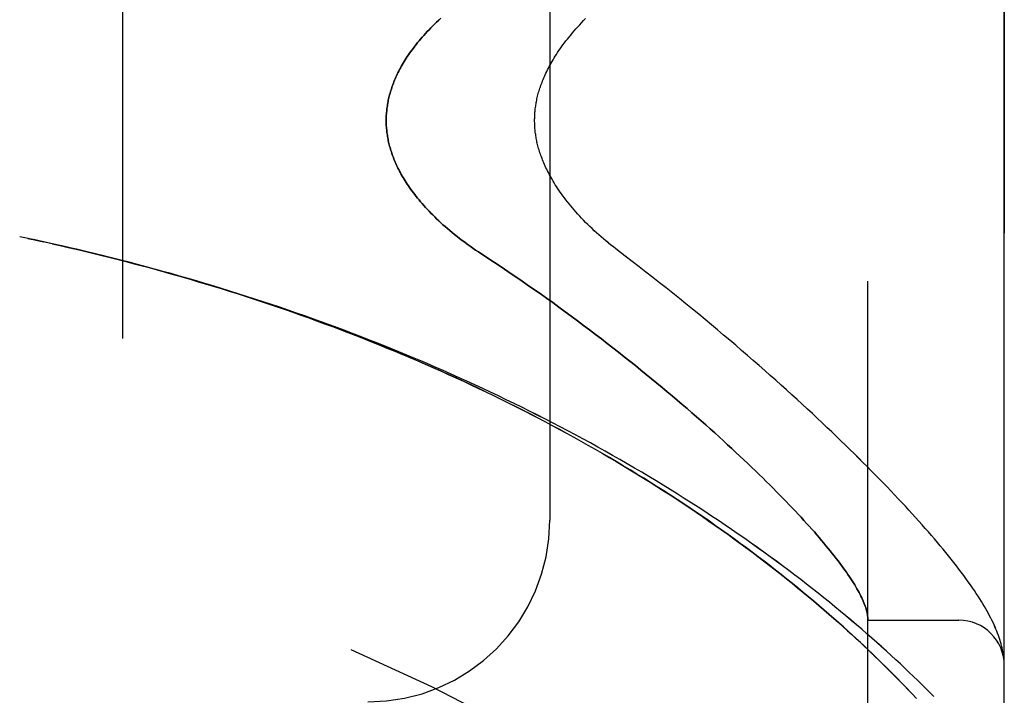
# Model space of a CAD drawing. Header units: inches. Extents: x 0 to 200, y 0 to 129.
# Tile 261 of 276: x 108.089 to 109.443, y 71.77 to 72.699. Entities that reach past the tile are written whole.
import ezdxf

# ---------------------------------------------------------------- set-up
doc = ezdxf.new("R2010")
doc.units = ezdxf.units.IN
doc.header["$LTSCALE"] = 11
doc.header["$MEASUREMENT"] = 0
doc.linetypes.add('HIDDEN', pattern=[0.2, 0.1, -0.1])
doc.layers.add('LEFTHAND_DOOR_ASSEMBLY', color=7, linetype='CONTINUOUS')
doc.layers.add('RIGHTHAND_DOOR_ASSEMBLY', color=7, linetype='CONTINUOUS')

msp = doc.modelspace()

# ---------------------------------------------------------------- linework, layer by layer
at = {"layer": 'LEFTHAND_DOOR_ASSEMBLY', "color": 8, "linetype": 'HIDDEN'}
for p, q in [((109.2554, 71.2396), (109.2554, 73.8821)), ((109.4429, 71.6158), (109.4429, 73.5058)), ((108.2304, 73.3608), (108.2304, 71.7608)), ((108.8179, 73.1108), (108.8179, 72.0108)), ((108.1004, 72.3984), (108.0889, 72.4008)), ((108.112, 72.3959), (108.1001, 72.3984)), ((109.2554, 71.8733), (109.3804, 71.8733)), ((109.4421, 71.8231), (109.442, 71.8242)), ((109.4422, 71.8224), (109.4421, 71.8231)), ((109.4423, 71.8217), (109.4422, 71.8224)), ((109.4425, 71.82), (109.4424, 71.8207)), ((109.4425, 71.8194), (109.4425, 71.82)), ((109.4426, 71.8187), (109.4425, 71.8194)), ((109.4427, 71.818), (109.4426, 71.8187)), ((109.4427, 71.8173), (109.4427, 71.818)), ((109.3043, 71.7843), (109.2965, 71.7923)), ((109.3117, 71.7765), (109.3043, 71.7843)), ((109.3188, 71.769), (109.3117, 71.7765))]:
    msp.add_line(p, q, dxfattribs=at)
for points in [[(108.668, 72.7015), (108.6651, 72.6988), (108.6623, 72.6961), (108.6596, 72.6935), (108.6569, 72.6908), (108.6543, 72.6882), (108.6518, 72.6856), (108.6493, 72.683), (108.6469, 72.6804), (108.6446, 72.6778), (108.6424, 72.6753), (108.6402, 72.6728), (108.6381, 72.6703), (108.6361, 72.6678), (108.6341, 72.6653), (108.6322, 72.6628), (108.6303, 72.6604), (108.6285, 72.658), (108.6268, 72.6556), (108.6251, 72.6533), (108.6235, 72.6509), (108.6219, 72.6486), (108.6204, 72.6463), (108.619, 72.644), (108.6176, 72.6417), (108.6162, 72.6395), (108.6149, 72.6373), (108.6137, 72.6351), (108.6125, 72.6329), (108.6113, 72.6307), (108.6102, 72.6286), (108.6091, 72.6264), (108.6081, 72.6243), (108.6071, 72.6222), (108.6062, 72.6201), (108.6053, 72.6181), (108.6044, 72.616), (108.6036, 72.614), (108.6028, 72.6119), (108.602, 72.6099), (108.6013, 72.6079), (108.6006, 72.6059), (108.6, 72.604), (108.5993, 72.602), (108.5987, 72.6001), (108.5982, 72.5981), (108.5977, 72.5962), (108.5972, 72.5943), (108.5967, 72.5924), (108.5963, 72.5905), (108.5958, 72.5886), (108.5955, 72.5867), (108.5951, 72.5848), (108.5948, 72.5829), (108.5945, 72.581), (108.5942, 72.5792), (108.594, 72.5773), (108.5938, 72.5755), (108.5936, 72.5736), (108.5934, 72.5718), (108.5933, 72.57), (108.5931, 72.5681), (108.5931, 72.5663), (108.593, 72.5645), (108.593, 72.5626), (108.5929, 72.5608), (108.593, 72.559), (108.593, 72.5571), (108.5931, 72.5553), (108.5931, 72.5535), (108.5933, 72.5516), (108.5934, 72.5498), (108.5936, 72.548), (108.5938, 72.5461), (108.594, 72.5443), (108.5942, 72.5424), (108.5945, 72.5406), (108.5948, 72.5387), (108.5951, 72.5368), (108.5955, 72.5349), (108.5958, 72.533), (108.5963, 72.5311), (108.5967, 72.5292), (108.5972, 72.5273), (108.5977, 72.5254), (108.5982, 72.5235), (108.5987, 72.5215), (108.5993, 72.5196), (108.6, 72.5176), (108.6006, 72.5157), (108.6013, 72.5137), (108.602, 72.5117), (108.6028, 72.5097), (108.6036, 72.5076), (108.6044, 72.5056), (108.6053, 72.5036), (108.6062, 72.5015), (108.6071, 72.4994), (108.6081, 72.4973), (108.6091, 72.4952), (108.6102, 72.4931), (108.6113, 72.4909), (108.6125, 72.4887), (108.6137, 72.4865), (108.6149, 72.4843), (108.6162, 72.4821), (108.6176, 72.4799), (108.619, 72.4776), (108.6204, 72.4753), (108.6219, 72.473), (108.6235, 72.4707), (108.6251, 72.4684), (108.6268, 72.466), (108.6285, 72.4636), (108.6303, 72.4612), (108.6322, 72.4588), (108.6341, 72.4563), (108.6361, 72.4538), (108.6381, 72.4514), (108.6402, 72.4488), (108.6424, 72.4463), (108.6446, 72.4438), (108.6469, 72.4412), (108.6493, 72.4386), (108.6518, 72.436), (108.6543, 72.4334), (108.6569, 72.4308), (108.6596, 72.4281), (108.6623, 72.4255), (108.6651, 72.4228), (108.668, 72.4201), (108.671, 72.4174), (108.674, 72.4147), (108.6771, 72.412), (108.6803, 72.4093), (108.6836, 72.4066), (108.6869, 72.4039), (108.6903, 72.4012), (108.6938, 72.3985), (108.6973, 72.3958), (108.7009, 72.3931), (108.7045, 72.3904), (108.7082, 72.3878), (108.712, 72.3851), (108.7158, 72.3825), (108.7197, 72.3799), (108.7328, 72.3714)], [(108.9217, 72.3741), (108.9088, 72.384), (108.9053, 72.3867), (108.9019, 72.3894), (108.8985, 72.3922), (108.8951, 72.395), (108.8918, 72.3978), (108.8885, 72.4006), (108.8853, 72.4034), (108.8821, 72.4063), (108.879, 72.4091), (108.876, 72.412), (108.873, 72.4149), (108.8701, 72.4177), (108.8672, 72.4206), (108.8644, 72.4235), (108.8617, 72.4263), (108.859, 72.4292), (108.8564, 72.432), (108.8539, 72.4349), (108.8514, 72.4377), (108.849, 72.4405), (108.8467, 72.4433), (108.8444, 72.4461), (108.8422, 72.4488), (108.8401, 72.4515), (108.838, 72.4542), (108.836, 72.4569), (108.8341, 72.4596), (108.8323, 72.4622), (108.8305, 72.4648), (108.8287, 72.4674), (108.8271, 72.4699), (108.8255, 72.4724), (108.8239, 72.4749), (108.8225, 72.4773), (108.821, 72.4798), (108.8197, 72.4821), (108.8184, 72.4845), (108.8171, 72.4868), (108.8159, 72.4891), (108.8148, 72.4914), (108.8137, 72.4936), (108.8126, 72.4958), (108.8116, 72.498), (108.8106, 72.5002), (108.8097, 72.5023), (108.8088, 72.5044), (108.808, 72.5065), (108.8072, 72.5085), (108.8064, 72.5105), (108.8057, 72.5125), (108.805, 72.5145), (108.8044, 72.5164), (108.8038, 72.5183), (108.8032, 72.5202), (108.8026, 72.5221), (108.8021, 72.5239), (108.8016, 72.5257), (108.8012, 72.5275), (108.8007, 72.5293), (108.8003, 72.5311), (108.8, 72.5328), (108.7996, 72.5346), (108.7993, 72.5363), (108.799, 72.538), (108.7987, 72.5397), (108.7985, 72.5414), (108.7982, 72.543), (108.798, 72.5447), (108.7978, 72.5463), (108.7977, 72.5479), (108.7975, 72.5496), (108.7974, 72.5512), (108.7973, 72.5528), (108.7972, 72.5544), (108.7971, 72.556), (108.7971, 72.5576), (108.797, 72.5592), (108.797, 72.5608), (108.797, 72.5624), (108.7971, 72.564), (108.7971, 72.5656), (108.7972, 72.5672), (108.7973, 72.5688), (108.7974, 72.5704), (108.7975, 72.572), (108.7977, 72.5737), (108.7978, 72.5753), (108.798, 72.5769), (108.7982, 72.5786), (108.7985, 72.5802), (108.7987, 72.5819), (108.799, 72.5836), (108.7993, 72.5853), (108.7996, 72.587), (108.8, 72.5888), (108.8003, 72.5905), (108.8007, 72.5923), (108.8012, 72.5941), (108.8016, 72.5959), (108.8021, 72.5977), (108.8026, 72.5995), (108.8032, 72.6014), (108.8038, 72.6033), (108.8044, 72.6052), (108.805, 72.6071), (108.8057, 72.6091), (108.8064, 72.6111), (108.8072, 72.6131), (108.808, 72.6151), (108.8088, 72.6172), (108.8097, 72.6193), (108.8106, 72.6214), (108.8116, 72.6236), (108.8126, 72.6258), (108.8137, 72.628), (108.8148, 72.6302), (108.8159, 72.6325), (108.8171, 72.6348), (108.8184, 72.6371), (108.8197, 72.6395), (108.821, 72.6418), (108.8225, 72.6443), (108.8239, 72.6467), (108.8255, 72.6492), (108.8271, 72.6517), (108.8287, 72.6542), (108.8305, 72.6568), (108.8322, 72.6594), (108.8341, 72.662), (108.836, 72.6647), (108.838, 72.6674), (108.8401, 72.6701), (108.8422, 72.6728), (108.8444, 72.6755), (108.8467, 72.6783), (108.849, 72.6811), (108.8514, 72.6839), (108.8539, 72.6867), (108.8564, 72.6896), (108.859, 72.6924), (108.8617, 72.6953), (108.8644, 72.6981), (108.8672, 72.701)], [(109.2965, 71.7923), (109.2924, 71.7964), (109.2882, 71.8007), (109.2839, 71.805), (109.2795, 71.8094), (109.275, 71.8138), (109.2703, 71.8184), (109.2655, 71.823), (109.2606, 71.8277), (109.2556, 71.8326), (109.2503, 71.8375), (109.245, 71.8426), (109.2394, 71.8477), (109.2336, 71.853), (109.2277, 71.8584), (109.2216, 71.864), (109.2152, 71.8696), (109.2087, 71.8754), (109.202, 71.8813), (109.1952, 71.8872), (109.1882, 71.8932), (109.1811, 71.8993), (109.1738, 71.9054), (109.1665, 71.9115), (109.159, 71.9176), (109.1515, 71.9237), (109.1439, 71.9299), (109.1362, 71.936), (109.1284, 71.9421), (109.1205, 71.9483), (109.1126, 71.9544), (109.1045, 71.9606), (109.0964, 71.9667), (109.0882, 71.9728), (109.0799, 71.9789), (109.0715, 71.9851), (109.0631, 71.9911), (109.0546, 71.9972), (109.046, 72.0033), (109.0373, 72.0093), (109.0286, 72.0154), (109.0198, 72.0214), (109.0109, 72.0274), (109.002, 72.0333), (108.993, 72.0393), (108.984, 72.0452), (108.9749, 72.0511), (108.9657, 72.0569), (108.9564, 72.0627), (108.9472, 72.0685), (108.9378, 72.0743), (108.9284, 72.08), (108.9189, 72.0858), (108.9094, 72.0914), (108.8999, 72.0971), (108.8903, 72.1027), (108.8806, 72.1082), (108.8709, 72.1138), (108.8611, 72.1193), (108.8513, 72.1247), (108.8415, 72.1301), (108.8316, 72.1355), (108.8217, 72.1408), (108.8117, 72.1461), (108.8017, 72.1514), (108.7916, 72.1566), (108.7815, 72.1618), (108.7714, 72.1669), (108.7612, 72.172), (108.751, 72.1771), (108.7408, 72.1821), (108.7305, 72.1871), (108.7202, 72.192), (108.7099, 72.1969), (108.6995, 72.2017), (108.6891, 72.2065), (108.6787, 72.2112), (108.6682, 72.2159), (108.6577, 72.2206), (108.6472, 72.2252), (108.6367, 72.2298), (108.6261, 72.2343), (108.6155, 72.2388), (108.6049, 72.2432), (108.5943, 72.2476), (108.5836, 72.252), (108.5729, 72.2563), (108.5622, 72.2605), (108.5515, 72.2647), (108.5407, 72.2689), (108.5299, 72.273), (108.5192, 72.2771), (108.5083, 72.2811), (108.4975, 72.2851), (108.4867, 72.289), (108.4758, 72.2929), (108.4649, 72.2968), (108.454, 72.3006), (108.4431, 72.3043), (108.4322, 72.308), (108.4212, 72.3117), (108.4103, 72.3153), (108.3993, 72.3189), (108.3883, 72.3224), (108.3774, 72.3259), (108.3664, 72.3293), (108.3553, 72.3327), (108.3443, 72.3361), (108.3333, 72.3394), (108.3222, 72.3426), (108.3112, 72.3458), (108.3001, 72.349), (108.2891, 72.3521), (108.278, 72.3552), (108.2669, 72.3582), (108.2558, 72.3612), (108.2447, 72.3642), (108.2336, 72.3671), (108.2225, 72.3699), (108.2114, 72.3727), (108.2003, 72.3755), (108.1891, 72.3782), (108.178, 72.3809), (108.1669, 72.3835), (108.1557, 72.3861), (108.1446, 72.3887), (108.1335, 72.3912), (108.1223, 72.3936), (108.1112, 72.3961)], [(109.346, 71.7682), (109.3407, 71.7736), (109.3352, 71.7791), (109.3296, 71.7846), (109.3239, 71.7902), (109.3181, 71.7958), (109.3122, 71.8015), (109.3061, 71.8072), (109.3, 71.813), (109.2937, 71.8189), (109.2873, 71.8247), (109.2808, 71.8306), (109.2742, 71.8366), (109.2675, 71.8426), (109.2607, 71.8486), (109.2538, 71.8547), (109.2468, 71.8608), (109.2397, 71.8669), (109.2324, 71.8731), (109.2251, 71.8792), (109.2176, 71.8854), (109.2101, 71.8916), (109.2025, 71.8979), (109.1947, 71.9041), (109.1869, 71.9104), (109.179, 71.9166), (109.171, 71.9229), (109.1629, 71.9292), (109.1547, 71.9354), (109.1464, 71.9417), (109.138, 71.948), (109.1295, 71.9543), (109.121, 71.9605), (109.1124, 71.9668), (109.1036, 71.9731), (109.0948, 71.9793), (109.086, 71.9856), (109.077, 71.9918), (109.068, 71.998), (109.0589, 72.0042), (109.0497, 72.0104), (109.0405, 72.0165), (109.0312, 72.0227), (109.0218, 72.0288), (109.0123, 72.0349), (109.0028, 72.0409), (108.9932, 72.047), (108.9836, 72.053), (108.9739, 72.059), (108.9641, 72.0649), (108.9543, 72.0709), (108.9444, 72.0768), (108.9345, 72.0826), (108.9245, 72.0885), (108.9144, 72.0942), (108.9043, 72.1), (108.8942, 72.1057), (108.884, 72.1114), (108.8737, 72.1171), (108.8634, 72.1227), (108.8531, 72.1283), (108.8427, 72.1338), (108.8322, 72.1393), (108.8218, 72.1448), (108.8112, 72.1502), (108.8007, 72.1556), (108.7901, 72.1609), (108.7794, 72.1662), (108.7688, 72.1714), (108.7581, 72.1766), (108.7473, 72.1818), (108.7365, 72.1869), (108.7257, 72.192), (108.7149, 72.197), (108.704, 72.202), (108.6931, 72.2069), (108.6821, 72.2118), (108.6711, 72.2167), (108.6601, 72.2215), (108.6491, 72.2262), (108.6381, 72.2309), (108.627, 72.2356), (108.6159, 72.2402), (108.6047, 72.2448), (108.5936, 72.2493), (108.5824, 72.2537), (108.5712, 72.2582), (108.56, 72.2625), (108.5487, 72.2669), (108.5375, 72.2712), (108.5262, 72.2754), (108.5149, 72.2796), (108.5036, 72.2837), (108.4922, 72.2878), (108.4809, 72.2918), (108.4695, 72.2958), (108.4581, 72.2998), (108.4467, 72.3037), (108.4353, 72.3075), (108.4239, 72.3113), (108.4124, 72.3151), (108.401, 72.3188), (108.3895, 72.3224), (108.378, 72.326), (108.3665, 72.3296), (108.355, 72.3331), (108.3435, 72.3366), (108.332, 72.34), (108.3204, 72.3434), (108.3089, 72.3467), (108.2974, 72.35), (108.2858, 72.3532), (108.2743, 72.3564), (108.2627, 72.3595), (108.2511, 72.3626), (108.2395, 72.3656), (108.228, 72.3686), (108.2164, 72.3715), (108.2048, 72.3744), (108.1932, 72.3773), (108.1816, 72.3801), (108.17, 72.3828), (108.1584, 72.3855), (108.1468, 72.3882), (108.1352, 72.3908), (108.1236, 72.3934), (108.112, 72.3959)], [(109.442, 71.8242), (109.4416, 71.8268), (109.4411, 71.8295), (109.4406, 71.8323), (109.44, 71.8351), (109.4393, 71.8379), (109.4386, 71.8407), (109.4377, 71.8436), (109.4368, 71.8465), (109.4359, 71.8494), (109.4349, 71.8523), (109.4338, 71.8552), (109.4326, 71.8582), (109.4314, 71.8611), (109.4302, 71.8641), (109.4288, 71.8671), (109.4274, 71.8701), (109.4259, 71.8732), (109.4244, 71.8762), (109.4228, 71.8794), (109.4211, 71.8825), (109.4193, 71.8857), (109.4174, 71.889), (109.4155, 71.8923), (109.4135, 71.8957), (109.4114, 71.8992), (109.4091, 71.9028), (109.4068, 71.9064), (109.4044, 71.9101), (109.4018, 71.914), (109.3991, 71.9179), (109.3963, 71.922), (109.3933, 71.9262), (109.3902, 71.9304), (109.3871, 71.9348), (109.3838, 71.9392), (109.3804, 71.9436), (109.377, 71.9481), (109.3734, 71.9526), (109.3699, 71.9571), (109.3662, 71.9617), (109.3625, 71.9663), (109.3587, 71.9709), (109.3548, 71.9756), (109.3509, 71.9803), (109.3468, 71.985), (109.3427, 71.9898), (109.3385, 71.9947), (109.3342, 71.9996), (109.3299, 72.0045), (109.3255, 72.0095), (109.3209, 72.0145), (109.3163, 72.0196), (109.3116, 72.0247), (109.3069, 72.0299), (109.302, 72.0351), (109.2971, 72.0404), (109.292, 72.0458), (109.2869, 72.0512), (109.2817, 72.0566), (109.2764, 72.0621), (109.271, 72.0676), (109.2655, 72.0733), (109.2599, 72.0789), (109.2543, 72.0846), (109.2485, 72.0904), (109.2427, 72.0962), (109.2367, 72.1021), (109.2307, 72.108), (109.2245, 72.114), (109.2183, 72.1201), (109.212, 72.1262), (109.2056, 72.1323), (109.1991, 72.1385), (109.1925, 72.1448), (109.1858, 72.1511), (109.179, 72.1574), (109.1721, 72.1638), (109.1651, 72.1703), (109.158, 72.1768), (109.1508, 72.1834), (109.1435, 72.19), (109.1361, 72.1966), (109.1286, 72.2033), (109.1211, 72.2101), (109.1134, 72.2169), (109.1056, 72.2237), (109.0977, 72.2306), (109.0898, 72.2375), (109.0817, 72.2445), (109.0736, 72.2515), (109.0654, 72.2585), (109.057, 72.2656), (109.0486, 72.2727), (109.0401, 72.2798), (109.0315, 72.287), (109.0228, 72.2941), (109.014, 72.3013), (109.0051, 72.3086), (108.9962, 72.3158), (108.9871, 72.3231), (108.978, 72.3304), (108.9688, 72.3376), (108.9596, 72.3449), (108.9502, 72.3522), (108.9408, 72.3595), (108.9313, 72.3668), (108.9217, 72.3741)], [(108.7328, 72.3714), (108.7419, 72.3654), (108.751, 72.3593), (108.76, 72.3532), (108.769, 72.3471), (108.7779, 72.341), (108.7868, 72.3348), (108.7957, 72.3287), (108.8045, 72.3225), (108.8132, 72.3163), (108.8219, 72.3101), (108.8305, 72.3038), (108.839, 72.2976), (108.8475, 72.2914), (108.8559, 72.2851), (108.8642, 72.2789), (108.8725, 72.2727), (108.8807, 72.2665), (108.8888, 72.2603), (108.8968, 72.2541), (108.9047, 72.2479), (108.9126, 72.2418), (108.9203, 72.2357), (108.928, 72.2295), (108.9356, 72.2235), (108.9431, 72.2174), (108.9505, 72.2114), (108.9579, 72.2054), (108.9651, 72.1994), (108.9723, 72.1935), (108.9793, 72.1876), (108.9863, 72.1817), (108.9932, 72.1759), (108.9999, 72.1701), (109.0066, 72.1643), (109.0132, 72.1586), (109.0197, 72.153), (109.0261, 72.1474), (109.0324, 72.1418), (109.0386, 72.1363), (109.0447, 72.1308), (109.0507, 72.1254), (109.0567, 72.12), (109.0625, 72.1146), (109.0682, 72.1094), (109.0739, 72.1041), (109.0794, 72.0989), (109.0849, 72.0938), (109.0902, 72.0887), (109.0955, 72.0837), (109.1007, 72.0787), (109.1057, 72.0738), (109.1107, 72.0689), (109.1156, 72.0641), (109.1204, 72.0594), (109.1251, 72.0547), (109.1298, 72.05), (109.1343, 72.0454), (109.1387, 72.0409), (109.1431, 72.0364), (109.1473, 72.032), (109.1515, 72.0276), (109.1556, 72.0233), (109.1596, 72.019), (109.1635, 72.0148), (109.1673, 72.0106), (109.171, 72.0065), (109.1746, 72.0025), (109.1782, 71.9985), (109.1817, 71.9946), (109.185, 71.9907), (109.1883, 71.9869), (109.1916, 71.9831), (109.1947, 71.9794), (109.1977, 71.9757), (109.2007, 71.9721), (109.2036, 71.9686), (109.2064, 71.9651), (109.2091, 71.9616), (109.2117, 71.9582), (109.2143, 71.9549), (109.2168, 71.9516), (109.2192, 71.9484), (109.2215, 71.9452), (109.2237, 71.9421), (109.2259, 71.9391), (109.2279, 71.936), (109.2299, 71.9331), (109.2319, 71.9302), (109.2337, 71.9273), (109.2355, 71.9245), (109.2372, 71.9218), (109.2388, 71.9191), (109.2403, 71.9164), (109.2418, 71.9138), (109.2432, 71.9113), (109.2445, 71.9088), (109.2457, 71.9063), (109.2469, 71.9039), (109.2479, 71.9016), (109.249, 71.8993), (109.2499, 71.8971), (109.2508, 71.8949), (109.2515, 71.8927), (109.2523, 71.8906), (109.2529, 71.8886), (109.2535, 71.8866), (109.254, 71.8847), (109.2544, 71.8828), (109.2547, 71.8809), (109.255, 71.8791), (109.2552, 71.8774)], [(109.2552, 71.8774), (109.2553, 71.8769), (109.2553, 71.8764), (109.2554, 71.876), (109.2554, 71.8756), (109.2554, 71.8752), (109.2554, 71.8749), (109.2554, 71.8746), (109.2554, 71.8743)], [(109.4424, 71.8207), (109.4424, 71.821), (109.4423, 71.8217)], [(109.4429, 71.8119), (109.4429, 71.8122), (109.4429, 71.8126), (109.4429, 71.813), (109.4429, 71.8133), (109.4429, 71.8137), (109.4429, 71.8141), (109.4429, 71.8145), (109.4429, 71.8148), (109.4428, 71.8152), (109.4428, 71.8155), (109.4428, 71.8159), (109.4428, 71.8163), (109.4428, 71.8166), (109.4427, 71.8173)]]:
    msp.add_lwpolyline(points, dxfattribs=at)
for centre, radius, start, end in [((107.4429, 69.2857), 2.7751, 43.8884, 90), ((108.5679, 72.0108), 0.25, 270, 360), ((109.3804, 71.8108), 0.0625, 0, 90)]:
    msp.add_arc(centre, radius, start, end, dxfattribs=at)
at = {"layer": 'RIGHTHAND_DOOR_ASSEMBLY', "color": 8, "linetype": 'HIDDEN'}
for p, q in [((109.2554, 73.8821), (109.2554, 71.2396)), ((109.4429, 73.5058), (109.4429, 71.6158)), ((108.2304, 73.3608), (108.2304, 71.7608)), ((108.8179, 73.1108), (108.8179, 72.0108)), ((108.1004, 72.3984), (108.0889, 72.4008)), ((108.1001, 72.3984), (108.112, 72.3959)), ((108.1112, 72.3961), (108.1223, 72.3936)), ((108.1236, 72.3934), (108.112, 72.3959)), ((109.2554, 71.8733), (109.3804, 71.8733)), ((109.4421, 71.8231), (109.442, 71.8242)), ((109.4422, 71.8224), (109.4421, 71.8231)), ((109.4423, 71.8217), (109.4422, 71.8224)), ((109.4425, 71.82), (109.4424, 71.8207)), ((109.4425, 71.8194), (109.4425, 71.82)), ((109.4426, 71.8187), (109.4425, 71.8194)), ((109.4427, 71.818), (109.4426, 71.8187)), ((109.4427, 71.8173), (109.4427, 71.818)), ((109.4428, 71.8166), (109.4427, 71.8173)), ((109.3002, 71.7885), (109.3079, 71.7806)), ((109.3079, 71.7806), (109.3151, 71.7729)), ((109.3151, 71.7729), (109.3221, 71.7655))]:
    msp.add_line(p, q, dxfattribs=at)
for points in [[(108.7328, 72.3714), (108.7197, 72.3799), (108.7158, 72.3825), (108.712, 72.3851), (108.7082, 72.3878), (108.7045, 72.3904), (108.7009, 72.3931), (108.6973, 72.3958), (108.6938, 72.3985), (108.6903, 72.4012), (108.6869, 72.4039), (108.6836, 72.4066), (108.6803, 72.4093), (108.6771, 72.412), (108.674, 72.4147), (108.671, 72.4174), (108.668, 72.4201), (108.6651, 72.4228), (108.6623, 72.4255), (108.6596, 72.4281), (108.6569, 72.4308), (108.6543, 72.4334), (108.6518, 72.436), (108.6493, 72.4386), (108.6469, 72.4412), (108.6446, 72.4438), (108.6424, 72.4463), (108.6402, 72.4488), (108.6381, 72.4514), (108.6361, 72.4538), (108.6341, 72.4563), (108.6322, 72.4588), (108.6303, 72.4612), (108.6285, 72.4636), (108.6268, 72.466), (108.6251, 72.4684), (108.6235, 72.4707), (108.6219, 72.473), (108.6204, 72.4753), (108.619, 72.4776), (108.6176, 72.4799), (108.6162, 72.4821), (108.6149, 72.4843), (108.6137, 72.4865), (108.6125, 72.4887), (108.6113, 72.4909), (108.6102, 72.4931), (108.6091, 72.4952), (108.6081, 72.4973), (108.6071, 72.4994), (108.6062, 72.5015), (108.6053, 72.5036), (108.6044, 72.5056), (108.6036, 72.5076), (108.6028, 72.5097), (108.602, 72.5117), (108.6013, 72.5137), (108.6006, 72.5157), (108.6, 72.5176), (108.5993, 72.5196), (108.5987, 72.5215), (108.5982, 72.5235), (108.5977, 72.5254), (108.5972, 72.5273), (108.5967, 72.5292), (108.5963, 72.5311), (108.5958, 72.533), (108.5955, 72.5349), (108.5951, 72.5368), (108.5948, 72.5387), (108.5945, 72.5406), (108.5942, 72.5424), (108.594, 72.5443), (108.5938, 72.5461), (108.5936, 72.548), (108.5934, 72.5498), (108.5933, 72.5516), (108.5931, 72.5535), (108.5931, 72.5553), (108.593, 72.5571), (108.593, 72.559), (108.5929, 72.5608), (108.593, 72.5626), (108.593, 72.5645), (108.5931, 72.5663), (108.5931, 72.5681), (108.5933, 72.57), (108.5934, 72.5718), (108.5936, 72.5736), (108.5938, 72.5755), (108.594, 72.5773), (108.5942, 72.5792), (108.5945, 72.581), (108.5948, 72.5829), (108.5951, 72.5848), (108.5955, 72.5867), (108.5958, 72.5886), (108.5963, 72.5905), (108.5967, 72.5924), (108.5972, 72.5943), (108.5977, 72.5962), (108.5982, 72.5981), (108.5987, 72.6001), (108.5993, 72.602), (108.6, 72.604), (108.6006, 72.6059), (108.6013, 72.6079), (108.602, 72.6099), (108.6028, 72.6119), (108.6036, 72.614), (108.6044, 72.616), (108.6053, 72.6181), (108.6062, 72.6201), (108.6071, 72.6222), (108.6081, 72.6243), (108.6091, 72.6264), (108.6102, 72.6286), (108.6113, 72.6307), (108.6125, 72.6329), (108.6137, 72.6351), (108.6149, 72.6373), (108.6162, 72.6395), (108.6176, 72.6417), (108.619, 72.644), (108.6204, 72.6463), (108.6219, 72.6486), (108.6235, 72.6509), (108.6251, 72.6533), (108.6268, 72.6556), (108.6285, 72.658), (108.6303, 72.6604), (108.6322, 72.6628), (108.6341, 72.6653), (108.6361, 72.6678), (108.6381, 72.6703), (108.6402, 72.6728), (108.6424, 72.6753), (108.6446, 72.6778), (108.6469, 72.6804), (108.6493, 72.683), (108.6518, 72.6856), (108.6543, 72.6882), (108.6569, 72.6908), (108.6596, 72.6935), (108.6623, 72.6961), (108.6651, 72.6988), (108.668, 72.7015)], [(108.9217, 72.3741), (108.9088, 72.384), (108.9053, 72.3867), (108.9018, 72.3894), (108.8984, 72.3922), (108.8951, 72.395), (108.8918, 72.3978), (108.8885, 72.4006), (108.8853, 72.4034), (108.8821, 72.4063), (108.879, 72.4091), (108.876, 72.412), (108.873, 72.4149), (108.8701, 72.4177), (108.8672, 72.4206), (108.8644, 72.4235), (108.8617, 72.4263), (108.859, 72.4292), (108.8564, 72.432), (108.8539, 72.4349), (108.8514, 72.4377), (108.849, 72.4405), (108.8467, 72.4433), (108.8444, 72.4461), (108.8422, 72.4488), (108.8401, 72.4515), (108.838, 72.4542), (108.836, 72.4569), (108.8341, 72.4596), (108.8322, 72.4622), (108.8305, 72.4648), (108.8287, 72.4674), (108.8271, 72.4699), (108.8255, 72.4724), (108.8239, 72.4749), (108.8225, 72.4774), (108.821, 72.4798), (108.8197, 72.4821), (108.8184, 72.4845), (108.8171, 72.4868), (108.8159, 72.4891), (108.8148, 72.4914), (108.8137, 72.4936), (108.8126, 72.4958), (108.8116, 72.498), (108.8106, 72.5002), (108.8097, 72.5023), (108.8088, 72.5044), (108.808, 72.5065), (108.8072, 72.5085), (108.8064, 72.5105), (108.8057, 72.5125), (108.805, 72.5145), (108.8044, 72.5164), (108.8038, 72.5183), (108.8032, 72.5202), (108.8026, 72.5221), (108.8021, 72.5239), (108.8016, 72.5257), (108.8012, 72.5275), (108.8007, 72.5293), (108.8003, 72.5311), (108.8, 72.5328), (108.7996, 72.5346), (108.7993, 72.5363), (108.799, 72.538), (108.7987, 72.5397), (108.7985, 72.5414), (108.7982, 72.543), (108.798, 72.5447), (108.7978, 72.5463), (108.7977, 72.5479), (108.7975, 72.5496), (108.7974, 72.5512), (108.7973, 72.5528), (108.7972, 72.5544), (108.7971, 72.556), (108.7971, 72.5576), (108.797, 72.5592), (108.797, 72.5608), (108.797, 72.5624), (108.7971, 72.564), (108.7971, 72.5656), (108.7972, 72.5672), (108.7973, 72.5688), (108.7974, 72.5704), (108.7975, 72.572), (108.7977, 72.5737), (108.7978, 72.5753), (108.798, 72.5769), (108.7982, 72.5786), (108.7985, 72.5803), (108.7987, 72.5819), (108.799, 72.5836), (108.7993, 72.5853), (108.7996, 72.587), (108.8, 72.5888), (108.8003, 72.5905), (108.8007, 72.5923), (108.8012, 72.5941), (108.8016, 72.5959), (108.8021, 72.5977), (108.8026, 72.5995), (108.8032, 72.6014), (108.8038, 72.6033), (108.8044, 72.6052), (108.805, 72.6071), (108.8057, 72.6091), (108.8064, 72.6111), (108.8072, 72.6131), (108.808, 72.6151), (108.8088, 72.6172), (108.8097, 72.6193), (108.8106, 72.6214), (108.8116, 72.6236), (108.8126, 72.6258), (108.8137, 72.628), (108.8148, 72.6302), (108.8159, 72.6325), (108.8171, 72.6348), (108.8184, 72.6371), (108.8197, 72.6395), (108.821, 72.6419), (108.8225, 72.6443), (108.8239, 72.6467), (108.8255, 72.6492), (108.8271, 72.6517), (108.8287, 72.6542), (108.8305, 72.6568), (108.8323, 72.6594), (108.8341, 72.662), (108.836, 72.6647), (108.838, 72.6674), (108.8401, 72.6701), (108.8422, 72.6728), (108.8444, 72.6755), (108.8467, 72.6783), (108.849, 72.6811), (108.8514, 72.6839), (108.8539, 72.6867), (108.8564, 72.6896), (108.859, 72.6924), (108.8617, 72.6953), (108.8644, 72.6981), (108.8672, 72.701)], [(109.346, 71.7682), (109.3407, 71.7736), (109.3352, 71.7791), (109.3296, 71.7846), (109.3239, 71.7902), (109.3181, 71.7958), (109.3122, 71.8015), (109.3061, 71.8072), (109.3, 71.813), (109.2937, 71.8188), (109.2873, 71.8247), (109.2809, 71.8306), (109.2743, 71.8366), (109.2676, 71.8426), (109.2608, 71.8486), (109.2538, 71.8547), (109.2468, 71.8608), (109.2397, 71.8669), (109.2324, 71.873), (109.2251, 71.8792), (109.2177, 71.8854), (109.2101, 71.8916), (109.2025, 71.8979), (109.1947, 71.9041), (109.1869, 71.9103), (109.179, 71.9166), (109.171, 71.9229), (109.1629, 71.9291), (109.1547, 71.9354), (109.1464, 71.9417), (109.138, 71.948), (109.1296, 71.9542), (109.121, 71.9605), (109.1124, 71.9668), (109.1037, 71.973), (109.0949, 71.9793), (109.086, 71.9855), (109.077, 71.9918), (109.068, 71.998), (109.0589, 72.0042), (109.0497, 72.0103), (109.0405, 72.0165), (109.0312, 72.0226), (109.0218, 72.0288), (109.0123, 72.0349), (109.0028, 72.0409), (108.9932, 72.047), (108.9836, 72.053), (108.9739, 72.059), (108.9641, 72.0649), (108.9543, 72.0708), (108.9444, 72.0767), (108.9345, 72.0826), (108.9245, 72.0884), (108.9144, 72.0942), (108.9043, 72.1), (108.8942, 72.1057), (108.884, 72.1114), (108.8737, 72.1171), (108.8634, 72.1227), (108.8531, 72.1283), (108.8427, 72.1338), (108.8323, 72.1393), (108.8218, 72.1448), (108.8113, 72.1502), (108.8007, 72.1555), (108.7901, 72.1609), (108.7795, 72.1662), (108.7688, 72.1714), (108.7581, 72.1766), (108.7473, 72.1818), (108.7365, 72.1869), (108.7257, 72.192), (108.7149, 72.197), (108.704, 72.202), (108.6931, 72.2069), (108.6821, 72.2118), (108.6712, 72.2167), (108.6602, 72.2215), (108.6491, 72.2262), (108.6381, 72.2309), (108.627, 72.2356), (108.6159, 72.2402), (108.6048, 72.2447), (108.5936, 72.2493), (108.5824, 72.2537), (108.5712, 72.2582), (108.56, 72.2625), (108.5487, 72.2669), (108.5375, 72.2711), (108.5262, 72.2754), (108.5149, 72.2796), (108.5036, 72.2837), (108.4922, 72.2878), (108.4809, 72.2918), (108.4695, 72.2958), (108.4581, 72.2998), (108.4467, 72.3037), (108.4353, 72.3075), (108.4239, 72.3113), (108.4124, 72.3151), (108.401, 72.3188), (108.3895, 72.3224), (108.378, 72.326), (108.3665, 72.3296), (108.355, 72.3331), (108.3435, 72.3366), (108.332, 72.34), (108.3205, 72.3434), (108.3089, 72.3467), (108.2974, 72.35), (108.2858, 72.3532), (108.2743, 72.3564), (108.2627, 72.3595), (108.2511, 72.3626), (108.2396, 72.3656), (108.228, 72.3686), (108.2164, 72.3715), (108.2048, 72.3744), (108.1932, 72.3773), (108.1816, 72.3801), (108.17, 72.3828), (108.1584, 72.3855), (108.1468, 72.3882), (108.1352, 72.3908), (108.1223, 72.3936)], [(108.1334, 72.3912), (108.1446, 72.3887), (108.1557, 72.3861), (108.1668, 72.3835), (108.178, 72.3809), (108.1891, 72.3782), (108.2002, 72.3755), (108.2113, 72.3727), (108.2224, 72.3699), (108.2335, 72.3671), (108.2446, 72.3642), (108.2557, 72.3612), (108.2668, 72.3583), (108.2779, 72.3552), (108.2889, 72.3521), (108.3, 72.349), (108.311, 72.3459), (108.3221, 72.3427), (108.3331, 72.3394), (108.3441, 72.3361), (108.3552, 72.3328), (108.3662, 72.3294), (108.3772, 72.3259), (108.3882, 72.3225), (108.3991, 72.3189), (108.4101, 72.3154), (108.421, 72.3118), (108.432, 72.3081), (108.4429, 72.3044), (108.4538, 72.3006), (108.4647, 72.2968), (108.4756, 72.293), (108.4864, 72.2891), (108.4973, 72.2852), (108.5081, 72.2812), (108.5189, 72.2772), (108.5297, 72.2731), (108.5404, 72.269), (108.5512, 72.2648), (108.5619, 72.2606), (108.5726, 72.2564), (108.5833, 72.2521), (108.594, 72.2477), (108.6046, 72.2434), (108.6152, 72.2389), (108.6258, 72.2345), (108.6364, 72.2299), (108.6469, 72.2254), (108.6574, 72.2208), (108.6679, 72.2161), (108.6783, 72.2114), (108.6888, 72.2067), (108.6992, 72.2019), (108.7095, 72.197), (108.7198, 72.1922), (108.7301, 72.1872), (108.7404, 72.1823), (108.7506, 72.1773), (108.7608, 72.1722), (108.771, 72.1671), (108.7811, 72.162), (108.7912, 72.1568), (108.8013, 72.1516), (108.8113, 72.1464), (108.8212, 72.1411), (108.8312, 72.1357), (108.8411, 72.1304), (108.8509, 72.125), (108.8607, 72.1195), (108.8704, 72.114), (108.8801, 72.1085), (108.8898, 72.1029), (108.8994, 72.0973), (108.909, 72.0917), (108.9185, 72.086), (108.9279, 72.0803), (108.9373, 72.0746), (108.9467, 72.0688), (108.956, 72.063), (108.9652, 72.0572), (108.9744, 72.0514), (108.9835, 72.0455), (108.9925, 72.0396), (109.0015, 72.0336), (109.0104, 72.0277), (109.0193, 72.0217), (109.0281, 72.0157), (109.0368, 72.0097), (109.0455, 72.0036), (109.0541, 71.9976), (109.0626, 71.9915), (109.071, 71.9854), (109.0794, 71.9793), (109.0877, 71.9732), (109.0959, 71.9671), (109.104, 71.961), (109.112, 71.9548), (109.12, 71.9487), (109.1279, 71.9425), (109.1357, 71.9364), (109.1434, 71.9303), (109.151, 71.9241), (109.1585, 71.918), (109.166, 71.9119), (109.1733, 71.9058), (109.1806, 71.8997), (109.1877, 71.8936), (109.1947, 71.8876), (109.2016, 71.8817), (109.2083, 71.8758), (109.2148, 71.87), (109.2212, 71.8643), (109.2273, 71.8588), (109.2333, 71.8534), (109.239, 71.848), (109.2446, 71.8429), (109.25, 71.8378), (109.2553, 71.8329), (109.2603, 71.828), (109.2653, 71.8233), (109.2701, 71.8186), (109.2747, 71.8141), (109.2793, 71.8096), (109.2837, 71.8052), (109.288, 71.8009), (109.2922, 71.7967), (109.2963, 71.7925), (109.3002, 71.7885)], [(109.442, 71.8242), (109.4416, 71.8268), (109.4411, 71.8295), (109.4406, 71.8323), (109.44, 71.8351), (109.4393, 71.8379), (109.4386, 71.8407), (109.4377, 71.8436), (109.4368, 71.8465), (109.4359, 71.8494), (109.4349, 71.8523), (109.4338, 71.8552), (109.4326, 71.8582), (109.4314, 71.8611), (109.4301, 71.8641), (109.4288, 71.8671), (109.4274, 71.8701), (109.4259, 71.8732), (109.4244, 71.8762), (109.4228, 71.8794), (109.4211, 71.8825), (109.4193, 71.8858), (109.4174, 71.889), (109.4155, 71.8923), (109.4135, 71.8957), (109.4114, 71.8992), (109.4091, 71.9028), (109.4068, 71.9064), (109.4044, 71.9101), (109.4018, 71.914), (109.3991, 71.9179), (109.3963, 71.922), (109.3933, 71.9262), (109.3902, 71.9305), (109.3871, 71.9348), (109.3838, 71.9392), (109.3804, 71.9436), (109.377, 71.9481), (109.3734, 71.9526), (109.3699, 71.9572), (109.3662, 71.9617), (109.3625, 71.9663), (109.3587, 71.9709), (109.3548, 71.9756), (109.3509, 71.9803), (109.3468, 71.985), (109.3427, 71.9898), (109.3385, 71.9947), (109.3342, 71.9996), (109.3299, 72.0045), (109.3254, 72.0095), (109.3209, 72.0145), (109.3163, 72.0196), (109.3116, 72.0247), (109.3069, 72.0299), (109.302, 72.0351), (109.297, 72.0404), (109.292, 72.0458), (109.2869, 72.0512), (109.2817, 72.0566), (109.2764, 72.0621), (109.271, 72.0677), (109.2655, 72.0733), (109.2599, 72.0789), (109.2543, 72.0846), (109.2485, 72.0904), (109.2426, 72.0962), (109.2367, 72.1021), (109.2307, 72.108), (109.2245, 72.114), (109.2183, 72.1201), (109.212, 72.1262), (109.2056, 72.1323), (109.1991, 72.1385), (109.1925, 72.1448), (109.1858, 72.1511), (109.179, 72.1574), (109.1721, 72.1638), (109.1651, 72.1703), (109.158, 72.1768), (109.1508, 72.1834), (109.1435, 72.19), (109.1361, 72.1966), (109.1286, 72.2034), (109.121, 72.2101), (109.1134, 72.2169), (109.1056, 72.2237), (109.0977, 72.2306), (109.0898, 72.2375), (109.0817, 72.2445), (109.0736, 72.2515), (109.0653, 72.2585), (109.057, 72.2656), (109.0486, 72.2727), (109.0401, 72.2798), (109.0315, 72.287), (109.0228, 72.2941), (109.014, 72.3013), (109.0051, 72.3086), (108.9962, 72.3158), (108.9871, 72.3231), (108.978, 72.3304), (108.9688, 72.3376), (108.9595, 72.3449), (108.9502, 72.3522), (108.9408, 72.3595), (108.9313, 72.3668), (108.9217, 72.3741)], [(109.2552, 71.8774), (109.255, 71.8791), (109.2547, 71.8809), (109.2544, 71.8828), (109.254, 71.8847), (109.2535, 71.8866), (109.2529, 71.8886), (109.2523, 71.8906), (109.2515, 71.8927), (109.2508, 71.8949), (109.2499, 71.8971), (109.249, 71.8993), (109.2479, 71.9016), (109.2469, 71.9039), (109.2457, 71.9063), (109.2445, 71.9088), (109.2432, 71.9113), (109.2418, 71.9138), (109.2403, 71.9164), (109.2388, 71.9191), (109.2372, 71.9218), (109.2355, 71.9245), (109.2337, 71.9273), (109.2319, 71.9302), (109.2299, 71.9331), (109.2279, 71.936), (109.2259, 71.9391), (109.2237, 71.9421), (109.2215, 71.9452), (109.2192, 71.9484), (109.2168, 71.9516), (109.2143, 71.9549), (109.2117, 71.9582), (109.2091, 71.9616), (109.2064, 71.9651), (109.2036, 71.9686), (109.2007, 71.9721), (109.1977, 71.9757), (109.1947, 71.9794), (109.1916, 71.9831), (109.1883, 71.9869), (109.185, 71.9907), (109.1817, 71.9946), (109.1782, 71.9985), (109.1746, 72.0025), (109.171, 72.0065), (109.1673, 72.0106), (109.1635, 72.0148), (109.1596, 72.019), (109.1556, 72.0233), (109.1515, 72.0276), (109.1473, 72.032), (109.1431, 72.0364), (109.1387, 72.0409), (109.1343, 72.0454), (109.1298, 72.05), (109.1251, 72.0547), (109.1204, 72.0594), (109.1156, 72.0641), (109.1107, 72.0689), (109.1057, 72.0738), (109.1007, 72.0787), (109.0955, 72.0837), (109.0902, 72.0887), (109.0849, 72.0938), (109.0794, 72.0989), (109.0739, 72.1041), (109.0682, 72.1094), (109.0625, 72.1146), (109.0567, 72.12), (109.0507, 72.1254), (109.0447, 72.1308), (109.0386, 72.1363), (109.0324, 72.1418), (109.0261, 72.1474), (109.0197, 72.153), (109.0132, 72.1586), (109.0066, 72.1643), (108.9999, 72.1701), (108.9932, 72.1759), (108.9863, 72.1817), (108.9793, 72.1876), (108.9723, 72.1935), (108.9651, 72.1994), (108.9579, 72.2054), (108.9505, 72.2114), (108.9431, 72.2174), (108.9356, 72.2235), (108.928, 72.2295), (108.9203, 72.2357), (108.9126, 72.2418), (108.9047, 72.2479), (108.8968, 72.2541), (108.8888, 72.2603), (108.8807, 72.2665), (108.8725, 72.2727), (108.8642, 72.2789), (108.8559, 72.2851), (108.8475, 72.2914), (108.839, 72.2976), (108.8305, 72.3038), (108.8219, 72.3101), (108.8132, 72.3163), (108.8045, 72.3225), (108.7957, 72.3287), (108.7868, 72.3348), (108.7779, 72.341), (108.769, 72.3471), (108.76, 72.3532), (108.751, 72.3593), (108.7419, 72.3654), (108.7328, 72.3714)], [(109.2554, 71.8743), (109.2554, 71.8746), (109.2554, 71.8749), (109.2554, 71.8752), (109.2554, 71.8756), (109.2554, 71.876), (109.2553, 71.8764), (109.2553, 71.8769), (109.2552, 71.8774)], [(109.4424, 71.8207), (109.4424, 71.821), (109.4423, 71.8217)], [(109.4429, 71.8119), (109.4429, 71.8122), (109.4429, 71.8126), (109.4429, 71.813), (109.4429, 71.8133), (109.4429, 71.8137), (109.4429, 71.8141), (109.4429, 71.8145), (109.4429, 71.8148), (109.4428, 71.8152), (109.4428, 71.8156), (109.4428, 71.8159), (109.4428, 71.8166)]]:
    msp.add_lwpolyline(points, dxfattribs=at)
for centre, radius, start, end in [((107.4429, 69.2857), 2.7751, 43.8884, 90), ((108.5679, 72.0108), 0.25, 270, 360), ((109.3804, 71.8108), 0.0625, 0, 90)]:
    msp.add_arc(centre, radius, start, end, dxfattribs=at)

doc.saveas('drawing.dxf')
